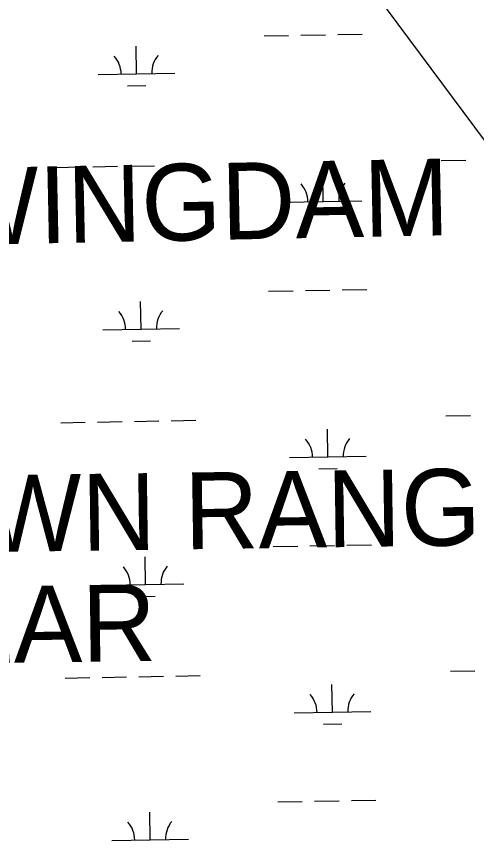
# Model space of a CAD drawing. Extents: x 3914892 to 3953151, y 242587 to 268572.
# Drawn here: x 3944760 to 3945359, y 250702 to 251778 of the extents above; entities that cross this region are included whole.
import ezdxf

# ---------------------------------------------------------------- set-up
doc = ezdxf.new("R2010")
doc.units = 0
for name, color, linetype in [('V-CHAN-NAID', 7, 'Continuous'), ('V-UTIL-LINE', 7, 'Continuous'), ('V-WETL-SWMP', 7, 'Continuous')]:
    doc.layers.add(name, color=color, linetype=linetype)

msp = doc.modelspace()

# ---------------------------------------------------------------- linework, layer by layer
at = {"layer": 'V-UTIL-LINE'}
msp.add_lwpolyline([(3937257.7, 266529.8), (3940896.3, 261259), (3942305.5, 257189.6), (3945242.9, 251786.9), (3947661.4, 248530.4)], dxfattribs=at)
at = {"layer": 'V-WETL-SWMP'}
for p, q in [((3945082.2, 251753), (3945114.2, 251753.6)), ((3945130.2, 251753.9), (3945162.2, 251754.5)), ((3945178.2, 251754.7), (3945210.2, 251755.3)), ((3944916, 251703.6), (3944915.4, 251739.6)), ((3944866, 251702.7), (3944966, 251704.5)), ((3944904.3, 251688), (3944928.3, 251688.4)), ((3945313.1, 251590.6), (3945345.1, 251591.2)), ((3944811.3, 251581.7), (3944843.3, 251582.2)), ((3944859.3, 251582.5), (3944891.3, 251583.1)), ((3944907.3, 251583.4), (3944939.3, 251583.9)), ((3944955.3, 251584.2), (3944987.3, 251584.8)), ((3945159.5, 251537.1), (3945158.8, 251573.1)), ((3945109.5, 251536.2), (3945209.5, 251538)), ((3945147.8, 251521.5), (3945171.8, 251521.9)), ((3945088.2, 251420.4), (3945120.2, 251421)), ((3945136.2, 251421.3), (3945168.1, 251421.8)), ((3945184.1, 251422.1), (3945216.1, 251422.7)), ((3944922, 251371), (3944921.3, 251407)), ((3944872, 251370.1), (3944971.9, 251371.9)), ((3944910.2, 251355.4), (3944934.2, 251355.8)), ((3945319.1, 251258), (3945351.1, 251258.6)), ((3944817.3, 251249), (3944849.3, 251249.6)), ((3944865.3, 251249.9), (3944897.3, 251250.5)), ((3944913.3, 251250.7), (3944945.3, 251251.3)), ((3944961.3, 251251.6), (3944993.2, 251252.2)), ((3945165.4, 251204.5), (3945164.8, 251240.5)), ((3945115.4, 251203.6), (3945215.4, 251205.4)), ((3945153.7, 251188.9), (3945177.7, 251189.3)), ((3945094.1, 251087.8), (3945126.1, 251088.4)), ((3945142.1, 251088.6), (3945174.1, 251089.2)), ((3945190.1, 251089.5), (3945222.1, 251090.1)), ((3944927.9, 251038.4), (3944927.3, 251074.4)), ((3944877.9, 251037.5), (3944977.9, 251039.3)), ((3944916.2, 251022.7), (3944940.2, 251023.2)), ((3945325.1, 250925.4), (3945357, 250926)), ((3944823.2, 250916.4), (3944855.2, 250917)), ((3944871.2, 250917.3), (3944903.2, 250917.8)), ((3944919.2, 250918.1), (3944951.2, 250918.7)), ((3944967.2, 250919), (3944999.2, 250919.6)), ((3945171.4, 250871.9), (3945170.7, 250907.9)), ((3945121.4, 250871), (3945221.4, 250872.8)), ((3945159.7, 250856.2), (3945183.7, 250856.7)), ((3945100.1, 250755.2), (3945132.1, 250755.7)), ((3945148.1, 250756), (3945180, 250756.6)), ((3945196, 250756.9), (3945228, 250757.5)), ((3944933.9, 250705.8), (3944933.2, 250741.7)), ((3944883.9, 250704.9), (3944983.8, 250706.6))]:
    msp.add_line(p, q, dxfattribs=at)
for centre, start, end in [((3944860.8, 251703.1), 0.2532, 41.7968), ((3944971.2, 251705.1), 140.2532, 181.7968), ((3945104.2, 251536.6), 0.2532, 41.7968), ((3945214.7, 251538.6), 140.2532, 181.7968), ((3944866.7, 251370.5), 0.2532, 41.7968), ((3944977.2, 251372.5), 140.2532, 181.7968), ((3945110.2, 251204), 0.2532, 41.7968), ((3945220.7, 251206), 140.2532, 181.7968), ((3944872.7, 251037.9), 0.2532, 41.7968), ((3944983.1, 251039.8), 140.2532, 181.7968), ((3945116.1, 250871.4), 0.2532, 41.7968), ((3945226.6, 250873.4), 140.2532, 181.7968), ((3944989.1, 250707.2), 140.2532, 181.7968), ((3944878.6, 250705.2), 0.2532, 41.7968)]:
    msp.add_arc(centre, 35.2, start, end, dxfattribs=at)

# ---------------------------------------------------------------- texts
at = {"layer": 'V-CHAN-NAID'}
for s, rotation, p in [('PILOTTOWN WINGDAM', 1.149, (3943831.5, 251463.4)), ('PILOTTOWN RANGE A', 0.8041, (3944147, 251072.4)), ('WEST REAR', 0.8041, (3944147.2, 250927.7))]:
    msp.add_text(s, height=100, rotation=rotation, dxfattribs=at).set_placement(p)

doc.saveas('drawing.dxf')
